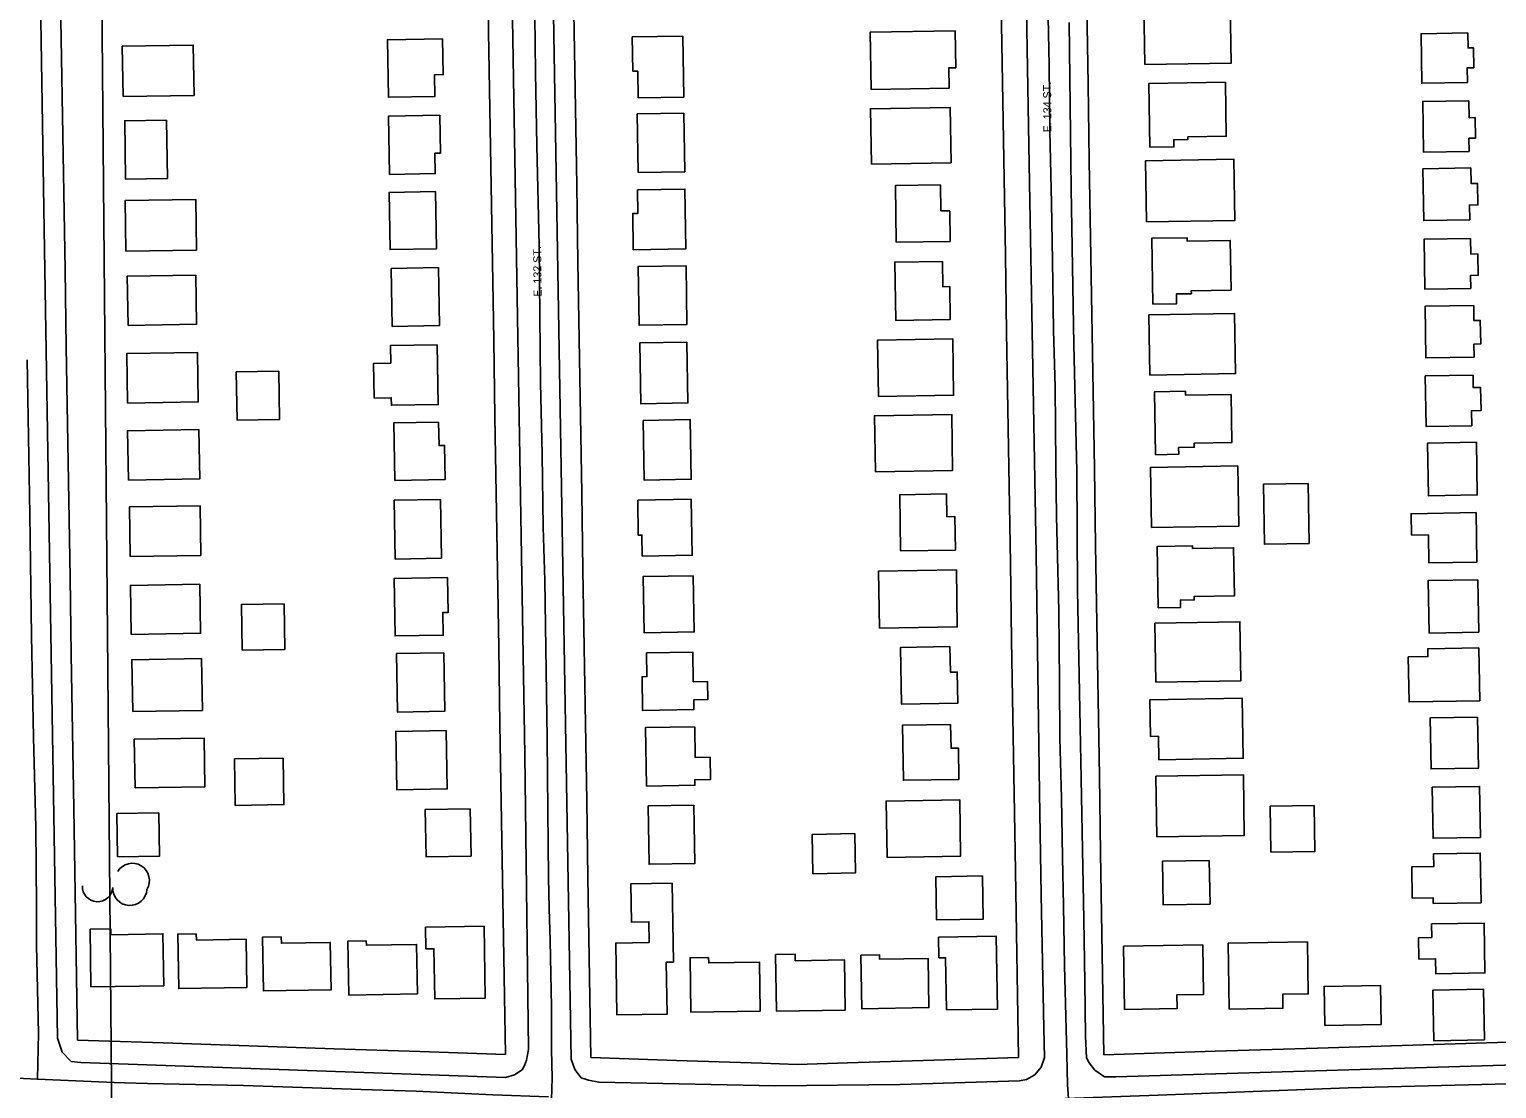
# Model space of a CAD drawing. Extents: x -2233 to 187241, y 4582 to 150524.
# Drawn here: x 113957 to 114816, y 58418 to 59037 of the extents above; entities that cross this region are included whole.
import ezdxf

# ---------------------------------------------------------------- set-up
doc = ezdxf.new("R2010")
doc.units = 0
for name, color, linetype in [('BLDG', 7, 'Continuous'), ('GE_X_CL_2000', 7, 'Continuous'), ('GRID', 7, 'Continuous'), ('ROAD', 7, 'Continuous'), ('ROAD-NAME', 7, 'Continuous'), ('RW_X_Fee_RW', 7, 'Continuous'), ('TREES', 7, 'Continuous')]:
    doc.layers.add(name, color=color, linetype=linetype)

msp = doc.modelspace()

# ---------------------------------------------------------------- linework, layer by layer
at = {"layer": 'BLDG'}
for points in [[(114609.88, 59016.82), (114660.24, 59017.64), (114659.68, 59052.43), (114609.31, 59051.61)], [(114310.05, 59033.02), (114310.38, 59013.02), (114313.3, 59013.06), (114313.56, 58997.37), (114340.16, 58997.81), (114339.58, 59033.5)], [(114449.68, 59002.2), (114495.37, 59002.95), (114495.17, 59014.88), (114499.23, 59014.96), (114498.88, 59036.56), (114449.13, 59035.75)], [(114798.77, 59035.3), (114798.91, 59026.54), (114801.96, 59026.59), (114802.15, 59014.96), (114798.31, 59014.9), (114798.45, 59006.37), (114771.82, 59005.93), (114771.35, 59034.85)], [(114012.29, 58998.14), (114053.81, 58998.82), (114053.32, 59028.2), (114011.8, 59027.51)], [(114199.15, 59031.88), (114199.49, 59010.94), (114194.43, 59010.86), (114194.64, 58998.19), (114167.44, 58997.74), (114166.89, 59031.35)], [(114612.82, 58968.43), (114626.8, 58968.66), (114626.73, 58972.83), (114634.92, 58972.96), (114634.9, 58974.5), (114657.45, 58974.88), (114656.92, 59006.46), (114612.21, 59005.73)], [(114449.91, 58958.62), (114496.53, 58959.38), (114496, 58991.71), (114449.38, 58990.94)], [(114799.39, 58995.67), (114799.56, 58985.74), (114803.03, 58985.79), (114803.22, 58973.79), (114799.34, 58973.72), (114799.47, 58966.06), (114772.89, 58965.63), (114772.41, 58995.23)], [(114037.57, 58984.34), (114038.14, 58950.21), (114013.76, 58949.81), (114013.2, 58983.93)], [(114197.5, 58987.15), (114197.86, 58965.11), (114194.6, 58965.06), (114194.79, 58953.08), (114168.11, 58952.63), (114167.56, 58986.66)], [(114312.96, 58987.92), (114313.52, 58953.67), (114340.72, 58954.12), (114340.16, 58988.37)], [(114610.87, 58924.88), (114662.47, 58925.73), (114661.88, 58961.44), (114610.28, 58960.6)], [(114800.52, 58956.41), (114800.67, 58947.3), (114804.39, 58947.37), (114804.6, 58934.74), (114799.7, 58934.65), (114799.84, 58926.08), (114772.97, 58925.64), (114772.48, 58955.95)], [(114490.3, 58946.45), (114490.54, 58931.2), (114495.73, 58931.28), (114496.03, 58913.45), (114464.47, 58912.94), (114463.92, 58946.02)], [(114013.92, 58907.62), (114055.23, 58908.3), (114054.74, 58937.95), (114013.43, 58937.27)], [(114194.97, 58942.54), (114195.52, 58909.04), (114168.37, 58908.6), (114167.81, 58942.09)], [(114313.17, 58943.57), (114313.4, 58929.83), (114310.3, 58929.77), (114310.65, 58908.58), (114341.4, 58909.08), (114340.83, 58944.02)], [(114614.47, 58876.74), (114628.44, 58876.97), (114628.35, 58882.7), (114637.05, 58882.84), (114637.01, 58884.55), (114660.28, 58884.94), (114659.81, 58913.97), (114634.56, 58913.56), (114634.53, 58915.56), (114613.85, 58915.22)], [(114800.28, 58915.16), (114800.43, 58906.05), (114804.59, 58906.12), (114804.8, 58893.62), (114800.29, 58893.55), (114800.42, 58885.9), (114773.64, 58885.47), (114773.17, 58914.71)], [(114196.74, 58898.08), (114197.3, 58864.17), (114169.7, 58863.71), (114169.14, 58897.63)], [(114341.49, 58899.22), (114342.05, 58864.87), (114314.01, 58864.4), (114313.44, 58898.76)], [(114491.43, 58901.74), (114491.67, 58886.9), (114495.74, 58886.96), (114496.05, 58867.76), (114464.15, 58867.24), (114463.59, 58901.29)], [(114015.18, 58864.29), (114055.23, 58864.95), (114054.76, 58893.75), (114014.71, 58893.1)], [(114612.76, 58835.27), (114662.89, 58836.09), (114662.31, 58871.36), (114612.19, 58870.55)], [(114802.17, 58875.93), (114802.31, 58867.13), (114806.02, 58867.19), (114806.25, 58853.44), (114802.28, 58853.37), (114802.41, 58845.74), (114774.23, 58845.27), (114773.74, 58875.47)], [(114195.97, 58852.95), (114196.55, 58818.04), (114169.17, 58817.59), (114169.1, 58821.95), (114159.12, 58821.78), (114158.79, 58842.08), (114168.8, 58842.25), (114168.63, 58852.5)], [(114342, 58854.56), (114342.6, 58818.98), (114315, 58818.53), (114314.42, 58854.11)], [(114454.02, 58822.73), (114497.98, 58823.45), (114497.44, 58856.4), (114453.48, 58855.68)], [(114014.9, 58818.88), (114056.24, 58819.56), (114055.77, 58848.54), (114014.43, 58847.86)], [(114103.27, 58837.51), (114103.74, 58809.34), (114078.93, 58808.93), (114078.48, 58837.1)], [(114801.76, 58835.25), (114801.87, 58827.93), (114806.22, 58828.01), (114806.45, 58814.52), (114800.83, 58814.43), (114800.98, 58805.65), (114774.28, 58805.21), (114773.79, 58834.8)], [(114616.09, 58788.69), (114629.66, 58788.92), (114629.59, 58792.88), (114638.72, 58793.02), (114638.68, 58795.5), (114660.72, 58795.87), (114660.25, 58823.88), (114633.69, 58823.44), (114633.65, 58825.84), (114615.49, 58825.54)], [(114316.4, 58808.78), (114316.98, 58773.9), (114344.53, 58774.35), (114343.96, 58809.24)], [(114452.23, 58778.77), (114497.41, 58779.5), (114496.87, 58812.25), (114451.69, 58811.5)], [(114015.4, 58773.87), (114057.09, 58774.56), (114056.62, 58803.4), (114014.91, 58802.71)], [(114196.82, 58807.8), (114197.05, 58794.02), (114200.26, 58794.08), (114200.58, 58774.18), (114171.21, 58773.69), (114170.66, 58807.37)], [(114803.75, 58795.96), (114804.25, 58765.18), (114775.69, 58764.71), (114775.18, 58795.49)], [(114613.69, 58746.06), (114664.76, 58746.9), (114664.18, 58782.14), (114613.11, 58781.3)], [(114705.35, 58771.86), (114705.93, 58736.81), (114679.78, 58736.38), (114679.21, 58771.43)], [(114016.45, 58729.08), (114057.79, 58729.76), (114057.32, 58758.82), (114015.97, 58758.14)], [(114198.56, 58728.12), (114197.99, 58762.5), (114170.86, 58762.05), (114171.42, 58727.67)], [(114313.22, 58762.17), (114313.56, 58741.71), (114315.72, 58741.73), (114315.92, 58729.41), (114345.09, 58729.89), (114344.56, 58762.69)], [(114493.88, 58765.74), (114494.09, 58752.4), (114498.72, 58752.48), (114499.04, 58732.95), (114467.01, 58732.43), (114466.47, 58765.29)], [(114765.72, 58741.73), (114775.68, 58741.9), (114775.96, 58725.48), (114804.06, 58725.94), (114803.59, 58754.83), (114765.52, 58754.21)], [(114617.67, 58699.18), (114630.67, 58699.39), (114630.6, 58703.64), (114638.71, 58703.77), (114638.67, 58705.73), (114662.2, 58706.12), (114661.75, 58734.27), (114637.68, 58733.88), (114637.66, 58735.44), (114617.09, 58735.1)], [(114202.07, 58716.82), (114202.4, 58696.52), (114199.31, 58696.48), (114199.53, 58683.17), (114171.29, 58682.71), (114170.73, 58716.31)], [(114345.73, 58717.93), (114346.26, 58685.05), (114316.96, 58684.56), (114316.42, 58717.44)], [(114454.64, 58687.21), (114500.16, 58687.95), (114499.62, 58721.43), (114454.1, 58720.68)], [(114804.57, 58715.56), (114805.07, 58684.84), (114776.02, 58684.37), (114775.51, 58715.09)], [(114016.99, 58683.61), (114057.61, 58684.27), (114057.14, 58712.91), (114016.52, 58712.23)], [(114106.38, 58701.53), (114106.81, 58674.88), (114081.91, 58674.47), (114081.47, 58701.12)], [(114616.25, 58655.71), (114666, 58656.53), (114665.43, 58690.99), (114615.69, 58690.18)], [(114199.79, 58672.85), (114200.34, 58638.68), (114172.74, 58638.22), (114172.17, 58672.4)], [(114318.4, 58672.82), (114318.63, 58658.94), (114315.81, 58658.89), (114316.13, 58639.12), (114346.12, 58639.62), (114346.03, 58645.32), (114354.23, 58645.47), (114354.06, 58656.07), (114345.68, 58655.93), (114345.39, 58673.27)], [(114495.85, 58676.51), (114496.1, 58661.54), (114500.11, 58661.6), (114500.41, 58643.35), (114467.52, 58642.82), (114466.98, 58676.04)], [(114763.93, 58670.47), (114775.39, 58670.66), (114775.32, 58675.26), (114805.14, 58675.75), (114805.65, 58644.81), (114764.36, 58644.14)], [(114017.87, 58638.54), (114058.64, 58639.21), (114058.15, 58669.44), (114017.36, 58668.78)], [(114613.12, 58624.01), (114617.78, 58624.09), (114618, 58610.35), (114667.38, 58611.16), (114666.8, 58646.3), (114612.76, 58645.42)], [(114346.61, 58629.65), (114346.91, 58611.61), (114355.61, 58611.76), (114355.83, 58598.79), (114346.59, 58598.64), (114346.65, 58595.43), (114318.38, 58594.96), (114317.82, 58629.18)], [(114496.26, 58630.97), (114496.48, 58617.04), (114500.77, 58617.1), (114501.07, 58598.84), (114468.63, 58598.3), (114468.09, 58630.51)], [(114804.42, 58635.27), (114804.91, 58605.39), (114777.26, 58604.94), (114776.77, 58634.82)], [(114019.24, 58593.9), (114060.13, 58594.57), (114059.67, 58622.95), (114018.77, 58622.27)], [(114201.24, 58627.42), (114201.8, 58593.29), (114172.33, 58592.81), (114171.77, 58626.93)], [(114105.86, 58611.3), (114106.31, 58584.12), (114077.89, 58583.66), (114077.44, 58610.83)], [(114616.85, 58565.27), (114668.01, 58566.1), (114667.44, 58601.51), (114616.27, 58600.67)], [(114777.93, 58594.28), (114778.42, 58564.46), (114806.11, 58564.91), (114805.62, 58594.73)], [(114459.07, 58553.26), (114502.09, 58553.96), (114501.56, 58586.89), (114458.53, 58586.18)], [(114033.14, 58579.24), (114033.56, 58553.96), (114009.04, 58553.56), (114008.62, 58578.84)], [(114215.3, 58581.68), (114215.75, 58554.01), (114189.44, 58553.58), (114188.97, 58581.25)], [(114346.1, 58583.78), (114346.66, 58549.7), (114319.92, 58549.26), (114319.36, 58583.34)], [(114708.82, 58583.59), (114709.26, 58556.72), (114683.56, 58556.31), (114683.12, 58583.16)], [(114440.17, 58567.14), (114440.7, 58544.25), (114415.72, 58543.67), (114415.19, 58566.57)], [(114647.52, 58551.48), (114647.94, 58525.89), (114620.61, 58525.45), (114620.19, 58551.03)], [(114778.63, 58555.32), (114778.76, 58547.89), (114765.91, 58547.68), (114766.21, 58529.45), (114778.41, 58529.64), (114778.47, 58526.27), (114806.47, 58526.73), (114806, 58555.77)], [(114319.99, 58503.4), (114319.79, 58515.58), (114309.58, 58515.41), (114309.21, 58537.74), (114333.35, 58538.14), (114334.1, 58492.03), (114329.93, 58491.97), (114330.42, 58461.54), (114301.12, 58461.07), (114300.43, 58503.08)], [(114514.9, 58542.39), (114515.31, 58517.12), (114488.03, 58516.67), (114487.61, 58541.95)], [(113992.92, 58511.2), (114005.04, 58511.4), (114005.09, 58508.03), (114035.54, 58508.54), (114036.04, 58478.17), (113993.47, 58477.47)], [(114055.05, 58508.56), (114055.12, 58504.85), (114084.22, 58505.33), (114084.68, 58477.2), (114044.77, 58476.54), (114044.25, 58508.38)], [(114189.19, 58512.43), (114189.4, 58499.73), (114194.01, 58499.81), (114194.49, 58470.47), (114224.04, 58470.94), (114223.35, 58512.99)], [(114777.46, 58514.36), (114777.59, 58506.41), (114769.9, 58506.28), (114770.1, 58493.76), (114779.85, 58493.92), (114779.99, 58485.21), (114808.74, 58485.68), (114808.26, 58514.86)], [(114104.81, 58506.83), (114104.87, 58503.01), (114133.42, 58503.47), (114133.88, 58475.78), (114094.37, 58475.12), (114093.84, 58506.66)], [(114154.51, 58504.47), (114154.56, 58501.86), (114183.94, 58502.35), (114184.42, 58473.38), (114144.29, 58472.72), (114143.77, 58504.28)], [(114489.22, 58506.52), (114489.41, 58494.51), (114493.33, 58494.57), (114493.83, 58464), (114523.62, 58464.48), (114522.91, 58507.07)], [(114597.95, 58464.34), (114628.69, 58464.83), (114628.56, 58472.88), (114644.16, 58473.14), (114643.69, 58502.01), (114597.35, 58501.25)], [(114659.24, 58464.5), (114690.62, 58465.02), (114690.48, 58473.18), (114705.4, 58473.42), (114704.91, 58503.8), (114658.61, 58503.04)], [(114354.71, 58494.74), (114354.76, 58491.53), (114384.42, 58492.01), (114384.89, 58463.35), (114344.36, 58462.67), (114343.85, 58494.57)], [(114393.85, 58496.46), (114405.3, 58496.65), (114405.35, 58492.83), (114434.13, 58493.3), (114434.62, 58463.99), (114394.4, 58463.34)], [(114443.71, 58496.14), (114454.63, 58496.32), (114454.67, 58493.7), (114483.04, 58494.15), (114483.51, 58465.38), (114444.22, 58464.73)], [(114715.06, 58455), (114748.03, 58455.54), (114747.66, 58478.28), (114714.69, 58477.75)], [(114808.44, 58446.54), (114807.96, 58476.12), (114778.32, 58475.64), (114778.81, 58446.05)]]:
    msp.add_lwpolyline(points, close=True, dxfattribs=at)
at = {"layer": 'GE_X_CL_2000'}
for points in [[(114553.11, 59053.64), (114553.92, 59016.42), (114554.25, 58977.84), (114555.17, 58935.84), (114555.84, 58902.07), (114556.46, 58861.59), (114557.47, 58828.13), (114557.87, 58782.56), (114558.18, 58752.77), (114559.45, 58697.23), (114559.83, 58655.87), (114560.07, 58623), (114561.04, 58587.93), (114561.58, 58553.29), (114562.34, 58524.84), (114562.9, 58490.02), (114564.12, 58438.04), (114564.62, 58420.23), (114565.22, 58412.21)], [(114253.14, 59045.45), (114253.49, 59011.92), (114254.32, 58969.51), (114255.57, 58910.95), (114256.08, 58869.69), (114256.31, 58830.67), (114257.38, 58788.83), (114257.86, 58746.34), (114258.84, 58715.22), (114260.31, 58622.71), (114260.71, 58580.73), (114261.04, 58541.4), (114261.5, 58523.31), (114261.98, 58504.47), (114262.9, 58465.83), (114262.89, 58440.92), (114263.29, 58424.04), (114262.88, 58411.73)], [(113956.19, 58844.14), (113957.68, 58753.7), (113958.66, 58682.82), (113959.79, 58623.49), (113961.29, 58570.75), (113961.53, 58524.82), (113961.64, 58501.72), (113962.73, 58450.42), (113962.26, 58423.57)], [(113670.43, 58434.1), (113681.82, 58433.69), (113752.72, 58430.55), (113842.98, 58428.33), (113921.08, 58425.43), (113962.26, 58423.57)], [(113962.26, 58423.57), (114007.03, 58421.54), (114013.02, 58421.41), (114026.62, 58421.1), (114082.76, 58419.83), (114151.54, 58417.53), (114183.65, 58416.55), (114228.57, 58414.38), (114261.03, 58413.24)], [(114563.25, 58412.19), (114617.53, 58414.17), (114728.65, 58418.48), (114783.25, 58419.77), (114838.4, 58421.15), (114866.34, 58422.31)]]:
    msp.add_lwpolyline(points, dxfattribs=at)
at = {"layer": 'GRID'}
msp.add_line((113990.93, 60078.5), (114014.47, 57380.83), dxfattribs=at)
at = {"layer": 'ROAD'}
for points in [[(113956.58, 59407.82), (113958.64, 59389.05), (113959.95, 59312.53), (113966.11, 58920.61), (113973.83, 58447.57), (113976.62, 58439.43), (113981.88, 58433.8), (113987.47, 58433.21), (114235.85, 58424.58), (114241.24, 58426.16), (114245.58, 58429.08), (114247.12, 58431.6), (114248.17, 58434.63), (114249.45, 58440.89), (114247.28, 58613.22), (114239.61, 59066.97), (114239.42, 59080.63)], [(114538.12, 59196.14), (114541.93, 58969.52), (114546.21, 58730.64), (114548.14, 58590.94), (114549.11, 58531.29), (114550.7, 58453.18), (114551.17, 58436.17), (114549.28, 58430.6), (114545.52, 58426.1), (114540.64, 58423.28), (114536.44, 58422.61), (114466.66, 58420.45), (114393.56, 58419.6)], [(114263.49, 59080.84), (114274.32, 58435.31), (114276.46, 58429.11), (114280.17, 58424.32), (114284.38, 58422.88), (114290.52, 58421.84), (114393.56, 58419.6)], [(114826.66, 58431.89), (114703.18, 58428.18), (114592.83, 58424.84), (114586.2, 58424.97), (114580.64, 58428.86), (114577.2, 58433.12), (114575.71, 58436), (114575.09, 58448.78), (114574.77, 58480.31), (114574.19, 58516.93), (114573.37, 58557.8), (114572.68, 58599.1), (114571.63, 58649.79), (114570.52, 58709.2), (114570, 58778.84), (114568.3, 58853.14), (114566.67, 58944.14), (114565.62, 59041.4)]]:
    msp.add_lwpolyline(points, dxfattribs=at)
at = {"layer": 'RW_X_Fee_RW'}
for points in [[(114585.89, 58437.78), (114583.97, 58555.68), (114583.23, 58600.67), (114582.5, 58645.66), (114581.76, 58690.66), (114581.03, 58735.65), (114580.3, 58780.65), (114579.56, 58825.64), (114578.83, 58870.63), (114578.09, 58915.63), (114577.36, 58960.62), (114576.62, 59005.62), (114575.89, 59050.61), (114575.15, 59095.61), (114574.42, 59140.6), (114573.68, 59185.59), (114572.95, 59230.59), (114572.21, 59275.58), (114571.48, 59320.58), (114570.82, 59360.57), (114570.17, 59400.57), (114568.05, 59530.55)], [(114285.86, 58436.22), (114284.15, 58541.27), (114283.41, 58586.26), (114282.68, 58631.26), (114281.94, 58676.25), (114281.21, 58721.24), (114280.48, 58766.24), (114279.74, 58811.23), (114279.01, 58856.23), (114278.27, 58901.22), (114277.54, 58946.22), (114276.8, 58991.21), (114276.07, 59036.2), (114275.33, 59081.2), (114274.6, 59126.19), (114273.86, 59171.19), (114273.13, 59216.18), (114272.39, 59261.17), (114271.66, 59306.17), (114270.92, 59351.16), (114270.19, 59396.16), (114268.06, 59526.15)], [(114235.83, 58437.92), (114233.41, 58585.95), (114232.68, 58630.95), (114231.94, 58675.94), (114231.21, 58720.93), (114230.47, 58765.93), (114229.74, 58810.92), (114229, 58855.92), (114228.27, 58900.91), (114227.53, 58945.9), (114226.8, 58990.9), (114226.06, 59035.89), (114225.33, 59080.89), (114224.59, 59125.88), (114223.86, 59170.88), (114223.12, 59215.87), (114222.39, 59260.86), (114221.65, 59305.86), (114220.92, 59350.85), (114220.18, 59395.85), (114218.52, 59498.06)], [(114535.91, 58436.2), (114534.13, 58545.35), (114533.4, 58590.34), (114532.66, 58635.34), (114531.93, 58680.33), (114531.19, 58725.33), (114530.46, 58770.32), (114529.72, 58815.31), (114528.99, 58860.31), (114528.25, 58905.3), (114527.52, 58950.3), (114526.78, 58995.29), (114526.05, 59040.28), (114525.31, 59085.28), (114524.58, 59130.27), (114523.84, 59175.27), (114523.11, 59220.26), (114522.37, 59265.26), (114521.64, 59310.25), (114520.9, 59355.24), (114520.17, 59400.24), (114518.48, 59503.42)], [(113985.65, 58446.44), (113983.44, 58581.87), (113982.7, 58626.86), (113981.97, 58671.86), (113981.23, 58716.85), (113980.5, 58761.85), (113979.77, 58806.84), (113979.03, 58851.84), (113978.3, 58896.83), (113977.56, 58941.82), (113976.83, 58986.82), (113976.09, 59031.81), (113975.36, 59076.81), (113974.62, 59121.8), (113973.89, 59166.79), (113973.15, 59211.79), (113972.42, 59256.78), (113971.68, 59301.78), (113970.95, 59346.77), (113970.21, 59391.77), (113968.96, 59468.57)], [(113985.65, 58446.44), (114035.69, 58444.74), (114085.72, 58443.03), (114135.76, 58441.33), (114185.79, 58439.63), (114235.83, 58437.92)], [(114585.89, 58437.78), (114650.87, 58439.83), (114710.85, 58441.73), (114840.81, 58445.83)], [(114285.86, 58436.22), (114335.89, 58434.52), (114385.92, 58432.82), (114406.49, 58432.12)], [(114406.49, 58432.12), (114435.94, 58433.05), (114486.43, 58434.64), (114535.91, 58436.2)]]:
    msp.add_lwpolyline(points, dxfattribs=at)
at = {"layer": 'TREES'}
for centre, radius, start, end in [((114017.67, 58539.8), 10, 328.27405, 148.27405), ((113997.35, 58536.17), 8.87, 176.77777, 356.77777), ((114016.19, 58535.11), 10, 176.77777, 356.77777)]:
    msp.add_arc(centre, radius, start, end, dxfattribs=at)

# ---------------------------------------------------------------- texts
at = {"layer": 'ROAD-NAME'}
for s, p in [('E. 134 ST.', (114555.24, 58977.21)), ('E. 132 ST.', (114257.02, 58881.13))]:
    msp.add_text(s, height=4.68, rotation=90.5, dxfattribs=at).set_placement(p)

doc.saveas('drawing.dxf')
